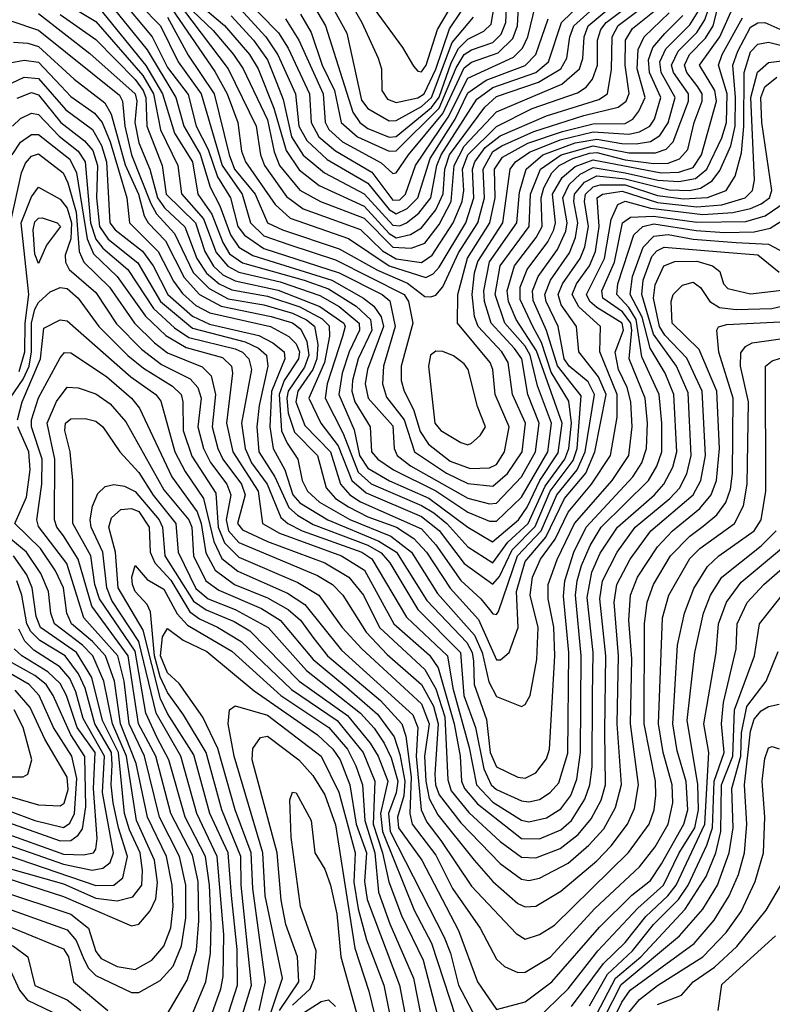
# Model space of a CAD drawing. Extents: x 501367 to 657802, y 482273 to 547541.
# Tile 458 of 656: x 575492 to 577596, y 523842 to 526592. Entities that reach past the tile are written whole.
import ezdxf

# ---------------------------------------------------------------- set-up
doc = ezdxf.new("R2010")
doc.units = 0

msp = doc.modelspace()

# ---------------------------------------------------------------- linework, layer by layer
at = {"layer": '0CON20XD'}
for points in [[(576290.9, 526765), (576406.2, 526555), (576447.6, 526367.6), (576465, 526344.5), (576525, 526310.1), (576545, 526310.5), (576615, 526349.7), (576643.6, 526375), (576701.4, 526528.6), (576760.4, 526599.6)], [(576350.6, 526755), (576448.3, 526585), (576493.9, 526485), (576503.8, 526455), (576504.3, 526395), (576520.4, 526370.4), (576545, 526361), (576605, 526374.4), (576623, 526385), (576655, 526453.9), (576693.5, 526566.5), (576758.6, 526665)], [(575615, 526641.5), (575705, 526587.6), (575836.5, 526436.5), (575866.3, 526385), (575885.6, 526285), (575934.7, 526185), (575945, 526106), (576006.3, 526036.3), (576041.8, 525941.8), (576073.8, 525903.8), (576105, 525886.9), (576219.9, 525859.9), (576331.6, 525821.6), (576385, 525791.5), (576441.3, 525745), (576441.6, 525725), (576412.8, 525665), (576393.7, 525605), (576384.7, 525545), (576427.1, 525447.1), (576442.3, 525375), (576465, 525339.6), (576525.5, 525304.5), (576635.6, 525255.6), (576745, 525174.9), (576813.5, 525133.5), (576886.2, 525195), (576910.3, 525230.3), (576946.1, 525305), (576997.3, 525382.7), (577008.8, 525465), (576937.1, 525667.1), (576879.5, 525755), (576858.8, 525805), (576855.1, 525835), (576875.3, 525905), (576936, 525984), (576952.7, 526015), (576949.9, 526095), (576957.4, 526122.6), (576979.7, 526165), (577000.4, 526185), (577038.7, 526205), (577085, 526219.7), (577105, 526221.3), (577185, 526201.1), (577265, 526190.3), (577305, 526191.5), (577336.3, 526203.7), (577359.8, 526230.2), (577377.4, 526305), (577400, 526365), (577399.8, 526385), (577387.6, 526405), (577357, 526445), (577350.2, 526465), (577364.1, 526495), (577408.8, 526541.2), (577430.8, 526575), (577465, 526711.5)], [(576057.4, 526717.4), (576216, 526556), (576242.5, 526512.5), (576302.2, 526385), (576306.8, 526305), (576328.7, 526265), (576375, 526225.7), (576476.8, 526166.8), (576535, 526088.4), (576555, 526089.6), (576570.6, 526105), (576598.2, 526185), (576689.6, 526320.4), (576745, 526429.3), (576872.2, 526487.8), (576897.4, 526512.6), (576912.6, 526545), (576935, 526636.4)], [(576265, 526715.2), (576346.6, 526575), (576423.8, 526333.8), (576442.7, 526305), (576465, 526289), (576525, 526264.7), (576545, 526266), (576643, 526347), (576665, 526375.6), (576697.9, 526472.1), (576718.4, 526511.6), (576745, 526538.1), (576789.4, 526560.6), (576810.4, 526579.6), (576823.5, 526656.5)], [(575772.1, 526692.1), (575885.8, 526575), (575935.1, 526475), (575999.7, 526385), (576058.5, 526185), (576114.4, 526105), (576137.7, 526025), (576175, 525988.4), (576245, 525964.1), (576375, 525921.9), (576566.8, 525825), (576578.7, 525805), (576591.4, 525745), (576558.4, 525625), (576558.8, 525585), (576566.8, 525555), (576593.4, 525503.4), (576611.9, 525441.9), (576635, 525406.6), (576695, 525359.5), (576751.2, 525338.8), (576805, 525340.3), (576825, 525350), (576847.4, 525385), (576860.4, 525455), (576821.7, 525545), (576814.5, 525615), (576806.8, 525635), (576715.5, 525745), (576716.6, 525825), (576744, 525925.9), (576806.5, 526025), (576821, 526095), (576819.6, 526175), (576842, 526208), (576912.9, 526247.1), (577009.4, 526280.6), (577095, 526301.6), (577185, 526302.4), (577205.9, 526315), (577223.1, 526336.9), (577240.8, 526375), (577218.4, 526455), (577220.8, 526509.2), (577237.4, 526545), (577307.9, 526612.1)], [(575715, 526623.8), (575845, 526464.9), (575891.2, 526385), (575925.4, 526275.4), (575975.1, 526195), (575990.2, 526105), (576029.3, 526049.3), (576059.7, 525969.7), (576078.7, 525938.7), (576115, 525913.5), (576287.8, 525865), (576355, 525840.2), (576432.3, 525792.3), (576472.5, 525755), (576476.6, 525725), (576438, 525645), (576422.2, 525585), (576420.5, 525555), (576428.7, 525525), (576472.1, 525455), (576475.8, 525385), (576493.5, 525365), (576536.8, 525335), (576655, 525276.2), (576745, 525216.9), (576805, 525192), (576825, 525191.6), (576895, 525259.1), (576968, 525385), (576978.3, 525465), (576939.6, 525569.6), (576919, 525655), (576905, 525680.8), (576847.8, 525745), (576821.1, 525825), (576835.5, 525905), (576916, 526015), (576920.3, 526105), (576948.2, 526175), (577005.7, 526215), (577095, 526240.1), (577195, 526220.8), (577269.8, 526220.2), (577299.5, 526230.5), (577319, 526251), (577361.2, 526365), (577361.2, 526385), (577320.1, 526445), (577314, 526465), (577332.4, 526505), (577385, 526556.8), (577407.7, 526592.3), (577427.3, 526652.7)], [(575732.4, 526652.4), (575848.7, 526508.7), (575929.1, 526375), (575951.3, 526295), (575997.1, 526217.1), (576024.8, 526124.8), (576052.1, 526072.1), (576081.1, 525991.1), (576105, 525957.1), (576144.2, 525934.2), (576365, 525865.1), (576453.1, 525815), (576482.1, 525792.1), (576502.5, 525762.5), (576509.2, 525735), (576464.2, 525615), (576458.3, 525575), (576465.9, 525535), (576535, 525457.5), (576539, 525395), (576547.6, 525375), (576585, 525346.3), (576745, 525256.1), (576805, 525239.9), (576825, 525241.6), (576895, 525315.7), (576934.4, 525385), (576943.8, 525465), (576912.5, 525545), (576895.8, 525645), (576875, 525673.8), (576810.3, 525745), (576791.4, 525805), (576789.1, 525835), (576805, 525916.2), (576881.4, 526025), (576889.3, 526110.7), (576907.6, 526175), (576954.7, 526215.3), (577045, 526248.1), (577105, 526259.1), (577175, 526246.5), (577215, 526245.8), (577255, 526252.5), (577281.4, 526268.6), (577305, 526304.3), (577324.5, 526375), (577285.3, 526445), (577281.5, 526475), (577298.6, 526511.4), (577365, 526578.5), (577388.3, 526615)], [(575770.5, 526655), (575862.8, 526545), (575905, 526459.4), (575963.1, 526383.1), (575986, 526295), (576019.5, 526229.5), (576045, 526153.9), (576081.5, 526095), (576101.9, 526015), (576120.7, 525990.7), (576175, 525953.1), (576385, 525885.7), (576505.2, 525825), (576526.9, 525806.9), (576541.9, 525735), (576508.8, 525625), (576506.1, 525575), (576517.7, 525537.7), (576566.5, 525475), (576595.9, 525385), (576685, 525325.8), (576745, 525296.5), (576815, 525289.3), (576855.6, 525325), (576896.4, 525385), (576906.1, 525465), (576869.3, 525545), (576857.6, 525635), (576840.1, 525665), (576773.3, 525735), (576763.7, 525763.7), (576756.7, 525825), (576763.1, 525885), (576772.9, 525917.1), (576842.8, 526025), (576863.1, 526175), (576878.5, 526195), (576917.2, 526222.8), (577003.3, 526256.7), (577095, 526279), (577195, 526272.3), (577225, 526279.6), (577253.5, 526295), (577266.7, 526315), (577284.1, 526375), (577252.4, 526445), (577249.6, 526480.4), (577261.7, 526515), (577295.8, 526554.2), (577345.4, 526604.6)], [(575895, 526656.7), (576038.1, 526448.1), (576071.9, 526385), (576102.3, 526305), (576112, 526225), (576123.1, 526195), (576206.1, 526076.1), (576248, 526038), (576411.3, 525981.3), (576524.9, 525904.9), (576627.3, 525872.7), (576647.7, 525882.3), (576665, 525901.1), (576739.1, 526025), (576761.6, 526095), (576757.9, 526175), (576764.2, 526195), (576793.5, 526235), (576835, 526267.9), (576965, 526324.2), (577110.9, 526369.1), (577134.8, 526385), (577146.8, 526453.2), (577148.6, 526545), (577165, 526576.2), (577242.9, 526635)], [(575924.3, 526655), (576075.2, 526454.8), (576153.5, 526295), (576165.1, 526215), (576176.4, 526185), (576238.3, 526098.3), (576284.5, 526064.5), (576445, 526006.4), (576506.6, 525946.6), (576545, 525924.2), (576615, 525914.5), (576645, 525934.6), (576703.8, 526025), (576728.7, 526085), (576733.2, 526115), (576730, 526175), (576745, 526215), (576825, 526294.2), (576925, 526344.7), (577051.4, 526388.6), (577075.9, 526404.1), (577093.6, 526426.4), (577107.5, 526465), (577107.3, 526535), (577116.4, 526565), (577131.3, 526585), (577212.4, 526645)], [(575975, 526617.6), (576032.6, 526562.6), (576090.3, 526495), (576116.8, 526455), (576185, 526312.8), (576203.4, 526223.4), (576218.3, 526185), (576275, 526116), (576332.7, 526085), (576455, 526037.7), (576535, 525956.6), (576586.1, 525953.9), (576625, 525968.6), (576665, 526019.9), (576698.4, 526085), (576706.5, 526185), (576735, 526239), (576825, 526335.3), (577007.2, 526412.8), (577057.4, 526455), (577066.1, 526483.9), (577069.8, 526545), (577081.3, 526575), (577187.6, 526665)], [(575982.9, 526645), (576065, 526576.5), (576134.2, 526495), (576158.4, 526455), (576202.9, 526345), (576237, 526227), (576273, 526173), (576329.1, 526129.1), (576455, 526071.4), (576525, 525994.8), (576545, 525983.2), (576585, 525992.3), (576615, 526011.1), (576655, 526061.5), (576675.7, 526105.7), (576680.5, 526175), (576693.9, 526215), (576792.3, 526347.7), (576825, 526377.5), (576942.3, 526417.7), (577005.2, 526454.8), (577021.6, 526485), (577030.2, 526545), (577041.2, 526575), (577139.9, 526665)], [(576083.5, 526603.5), (576146, 526535), (576185, 526480.3), (576211.2, 526415), (576229.1, 526369.1), (576252.1, 526265), (576285, 526214.4), (576344.3, 526164.3), (576455, 526105.8), (576535, 526018.9), (576555, 526016.6), (576573.3, 526025), (576607.9, 526052.1), (576641, 526095), (576658.1, 526185), (576670.1, 526215), (576769.8, 526370.2), (576815, 526403.2), (576934.6, 526445.4), (576970.7, 526475), (577006.8, 526585), (577088.8, 526665)], [(576465, 526648.3), (576562.6, 526515), (576592.6, 526462.6), (576605, 526448.6), (576615, 526447), (576628.5, 526465), (576660.4, 526565), (576707.8, 526645)], [(575605, 526606.8), (575705, 526536.7), (575815, 526425.7), (575837.3, 526395), (575845.1, 526374.9), (575848, 526295), (575890.4, 526185), (575901.6, 526105), (575983.4, 526025), (576009.8, 525945), (576034, 525904), (576060.2, 525880.2), (576095, 525862.6), (576215, 525836.5), (576331.3, 525791.3), (576397.8, 525745), (576402.1, 525735), (576395, 525707.6), (576351.7, 525575), (576345.7, 525535), (576396.2, 525436.2), (576438.4, 525328.4), (576475, 525296.1), (576615, 525235.7), (576650.1, 525215), (576686.5, 525185), (576745, 525120.3), (576815, 525075.2), (576856.9, 525133.1), (576913.2, 525185), (576960.6, 525289.4), (577015.6, 525364.4), (577027.1, 525395), (577034.7, 525465), (577027, 525527), (576977.6, 525607.6), (576950.5, 525690.5), (576926.7, 525735), (576890.9, 525810.9), (576891.4, 525845), (576910.8, 525895), (576968.1, 525971.9), (576985.3, 526005), (576989.8, 526025), (576981.7, 526105), (577008.2, 526151.8), (577045, 526182.8), (577095, 526201.1), (577285.6, 526164.3), (577335, 526166.5), (577375, 526179.8), (577398.1, 526215), (577440.3, 526365), (577434.9, 526395), (577392.3, 526465), (577448.9, 526545), (577488, 526632)], [(575905, 526599.9), (575963.3, 526493.3), (576036, 526385), (576077.5, 526215), (576093.1, 526175), (576150.1, 526105), (576185, 526024.6), (576226.8, 526005), (576385, 525952.8), (576492.4, 525892.4), (576576.1, 525856.1), (576625, 525819.6), (576641.5, 525818.5), (576655, 525823.2), (576675, 525846), (576719, 525941), (576772.6, 526025), (576791.2, 526095), (576787.8, 526175), (576815, 526224), (576839.5, 526240.5), (576929.5, 526280.5), (577069.2, 526325), (577165, 526348.3), (577187.4, 526365), (577196.1, 526386.1), (577184.4, 526465), (577185.7, 526535), (577205, 526567.9), (577275, 526624)], [(576097.4, 526635), (576180.1, 526545), (576214, 526494), (576262.9, 526385), (576272.5, 526295), (576294.7, 526254.7), (576351.7, 526201.7), (576465, 526136.1), (576525, 526062), (576545, 526049.9), (576575, 526065.1), (576605.3, 526095), (576639.8, 526205), (576709.5, 526315), (576745, 526388.4), (576796.4, 526423.6), (576905, 526464.2), (576935, 526494.8), (576969.5, 526595)], [(576234.8, 526594.8), (576272.8, 526535), (576340.1, 526385), (576345.8, 526305.8), (576356.1, 526286.1), (576395, 526251.2), (576503, 526193), (576535, 526163.1), (576545, 526164.7), (576578.7, 526215), (576675, 526330.4), (576735, 526457.8), (576755, 526473.7), (576830, 526500), (576870.4, 526539.6), (576883.9, 526575), (576887.6, 526645)], [(576277.5, 526607.5), (576306.5, 526556.5), (576337.7, 526465), (576372.1, 526395), (576390.7, 526305), (576436.1, 526265), (576525, 526225.5), (576545, 526226.3), (576665, 526345.5), (576712.1, 526457.9), (576735, 526495.1), (576755, 526508), (576815, 526528.4), (576838.3, 526551.7), (576850.9, 526585), (576853.8, 526645)], [(575545, 526610.2), (575688.5, 526498.5), (575815, 526385), (575819.4, 526365), (575814.2, 526305), (575825, 526248.1), (575856.2, 526175), (575877.8, 526095), (575896.6, 526066.6), (575953.5, 526013.5), (575987.3, 525925), (576014.7, 525884.7), (576049.8, 525855), (576085, 525837.8), (576185, 525820.2), (576275, 525790.3), (576337.3, 525757.3), (576357.6, 525737.6), (576358.2, 525708.2), (576344.4, 525635), (576300.6, 525535), (576333.6, 525465), (576382.5, 525402.5), (576420.8, 525305), (576460.5, 525270.5), (576615, 525204.9), (576664.3, 525165.7), (576735, 525072.9), (576815, 525015.5), (576833.3, 525036.7), (576868.6, 525111.4), (576933.4, 525176.6), (576975, 525275.1), (577039.2, 525360.8), (577050.3, 525395), (577061.8, 525541.8), (576995, 525625.1), (576964.7, 525724.7), (576927.7, 525807.7), (576925.6, 525835), (576941, 525875), (576995, 525950.8), (577018.4, 526001.6), (577022.3, 526025), (577010.4, 526095), (577028.2, 526131.8), (577058.7, 526161.3), (577095, 526179.4), (577185, 526164.6), (577276.1, 526143.9), (577335, 526140.5), (577381.2, 526148.8), (577413.2, 526175), (577455, 526262.2), (577467.7, 526305), (577470.1, 526385), (577445.4, 526465), (577455.9, 526495), (577512.3, 526597.7)], [(575465, 526590.5), (575545, 526563.5), (575771.7, 526381.7), (575779.8, 526365), (575785.8, 526295), (575805.1, 526215), (575858.6, 526078.6), (575875, 526050.6), (575925.4, 525995.4), (575976.7, 525886.7), (576021.6, 525841.6), (576075, 525812.9), (576175, 525795.8), (576255, 525772.2), (576294.1, 525754.1), (576316.1, 525736.1), (576325.5, 525685.5), (576322.4, 525645), (576311.5, 525615), (576269.5, 525555), (576264.2, 525525), (576289.3, 525459.3), (576360.9, 525385), (576389.3, 525295), (576415, 525265.1), (576445, 525245.9), (576615, 525170.5), (576655.1, 525125.1), (576725, 525026), (576781.6, 524975), (576805, 524944.4), (576815, 524932.4), (576825, 524930.8), (576830.7, 524939.3), (576883.9, 525095), (576949.9, 525165), (576993.3, 525265), (577050.6, 525335), (577072.6, 525385), (577099.2, 525545), (577080.9, 525580.9), (577028.4, 525625), (577014.3, 525645), (576997.1, 525735), (576963.9, 525805), (576960.3, 525825), (576975.7, 525865), (577029.1, 525940.9), (577045.8, 525984.2), (577052.2, 526025), (577040.7, 526085), (577042.7, 526105), (577071.3, 526138.7), (577105, 526156), (577185, 526148.1), (577307.1, 526117.1), (577364.2, 526115.8), (577395, 526121.9), (577427.8, 526142.2), (577449.1, 526170.9), (577479.6, 526240.4), (577491.6, 526295), (577493.2, 526375), (577485.8, 526465), (577499.2, 526505), (577535, 526571.6), (577555, 526583.4), (577575, 526584.9), (577625, 526562.3)], [(575475, 526529.3), (575515, 526527), (575545, 526517.6), (575645, 526426.8), (575729.8, 526359.8), (575748.3, 526328.3), (575787.5, 526187.5), (575823.9, 526105), (575840.1, 526045), (575851.3, 526025), (575899.7, 525975), (575952.2, 525872.2), (575995, 525824.9), (576055, 525792), (576195, 525763.6), (576255.2, 525745.2), (576278.2, 525728.2), (576295, 525693.8), (576300.6, 525655), (576288.5, 525621.5), (576242.8, 525555), (576238.6, 525535), (576242.9, 525492.9), (576260.3, 525440.3), (576325.1, 525375), (576348.5, 525285), (576374.9, 525255), (576411.5, 525231.5), (576465, 525204), (576545.2, 525175), (576593.5, 525143.5), (576629.7, 525105), (576695, 525004), (576775, 524917.3), (576825, 524804.7), (576836.2, 524803.8), (576860.7, 524825), (576885.5, 524894.5), (576881.2, 524995), (576905, 525078.9), (576963.2, 525146.8), (577014.6, 525255), (577074.5, 525325.5), (577099.7, 525385), (577131.2, 525545), (577110.3, 525595), (577054.8, 525665), (577048.5, 525735), (577006.1, 525796.1), (576997.1, 525825), (577009.9, 525855), (577058.7, 525925), (577071.9, 525958.1), (577082.3, 526015), (577070.5, 526085), (577073.8, 526105), (577095, 526125.8), (577115, 526131.5), (577185, 526131), (577275, 526101.7), (577347.7, 526092.3), (577414.4, 526095.6), (577466.5, 526115), (577492.5, 526155), (577509.5, 526220.5), (577516, 526294), (577517, 526445), (577535, 526502.3), (577555, 526524.1), (577585, 526530), (577684.6, 526504.6)], [(575465, 526472.1), (575505, 526479.8), (575545, 526473.4), (575607.6, 526407.6), (575635, 526378), (575701.8, 526331.8), (575722.6, 526305), (575745, 526251.3), (575791.3, 526095), (575798.8, 526025), (575879, 525945), (575922.1, 525862.1), (575947.3, 525827.3), (575985, 525794.5), (576023.8, 525773.8), (576193.4, 525735), (576245, 525707.9), (576265, 525686.7), (576274.2, 525665), (576271.6, 525645), (576231.5, 525585), (576217.4, 525545), (576224.4, 525444.4), (576239.7, 525409.7), (576270, 525365), (576282.2, 525305), (576296.9, 525275), (576330.5, 525245), (576415, 525195.9), (576529.4, 525149.4), (576587.3, 525105), (576660, 524990), (576763.3, 524873.3), (576784.7, 524825), (576803.2, 524743.2), (576825, 524702.2), (576895, 524673.6), (576905, 524679.6), (576919.1, 524705), (576938.1, 524805), (576941.3, 524895), (576919.5, 524985), (576925.6, 525035), (576948.2, 525085), (576988.8, 525141.2), (577025, 525216.6), (577090.3, 525295), (577143.8, 525375), (577162.1, 525482.1)], [(577162.1, 525482.1), (577162.3, 525545), (577113.8, 525665), (577115.9, 525735), (577055, 525790.1), (577036.3, 525825), (577048.8, 525855), (577084.9, 525905.1), (577101.7, 525945), (577112.3, 526015), (577106.5, 526095), (577121.2, 526105), (577176.3, 526113.7), (577275, 526082), (577385, 526070), (577455, 526075.6), (577520.4, 526095), (577540.5, 526115), (577546.2, 526143.8), (577536.1, 526375), (577554.1, 526445.9), (577585, 526472.6), (577622.8, 526477.2)], [(575455, 526408.9), (575505, 526431.9), (575545, 526428.5), (575620.9, 526340.9), (575695.4, 526285.4), (575721.3, 526241.3), (575735.3, 526195), (575744.1, 526025), (575759.4, 526005), (575835.9, 525945.9), (575865.8, 525905), (575906.7, 525825), (575975, 525764.7), (576022.4, 525742.4), (576160.6, 525710.6), (576200.2, 525690.2), (576231.7, 525665), (576233.4, 525645), (576196.3, 525553.7), (576191.8, 525455), (576200.8, 525395), (576233, 525335), (576255.7, 525265), (576275, 525243.1), (576353.6, 525195), (576496.1, 525136.1), (576545.1, 525105), (576630.3, 524970.3), (576742.3, 524852.3), (576757, 524825), (576760.7, 524800.7)], [(576760.7, 524800.7), (576763, 524735), (576797.4, 524637.4), (576807.3, 524545), (576825, 524505.2), (576885, 524476.9), (576905, 524473.5), (576935, 524488.2), (576965, 524527.5), (576973.1, 524555), (576987.7, 524815), (576985.1, 524895.1), (576969.2, 524975), (576969.4, 525015), (576994.8, 525084.8), (577042.6, 525185), (577147.9, 525305), (577194.6, 525375.4), (577204.5, 525455), (577200.7, 525525), (577190.1, 525565), (577166, 525615), (577156.6, 525663.4), (577180, 525725), (577176.5, 525745), (577105, 525788.3), (577085.4, 525805.4), (577076.3, 525825), (577126.8, 525925), (577145.7, 526034.3), (577163.9, 526076.1), (577185, 526085.9), (577255.8, 526065.8), (577401.6, 526048.4), (577485.9, 526054.1), (577535, 526064.7), (577565, 526078.5), (577588, 526095), (577594.6, 526115), (577566.6, 526305), (577564, 526375), (577575, 526404.5), (577608.5, 526431.5)], [(575485, 526373.5), (575525, 526388.7), (575545, 526382.6), (575607.4, 526305), (575673.7, 526253.7), (575697, 526227), (575709.4, 526185), (575706.8, 526095), (575715.1, 526015), (575739.5, 525979.5), (575822.9, 525912.9), (575886, 525805), (575975, 525730.4), (576122.4, 525692.4), (576159.4, 525675), (576181.8, 525655), (576186.3, 525625), (576161.5, 525515), (576155.5, 525455), (576160.6, 525385), (576205.2, 525315.2), (576245, 525230), (576268.5, 525208.5), (576312.7, 525182.7), (576465, 525124.2), (576502.7, 525102.7), (576526.6, 525075), (576605, 524944.6), (576724.5, 524825), (576733.8, 524705), (576766.5, 524615), (576789.7, 524499.7), (576809.7, 524455), (576825, 524441.9), (576895, 524410.4), (576915, 524407.8), (576945, 524414.5), (576975, 524433.3), (576998.9, 524461.1), (577023.9, 524543.9), (577027.5, 524825), (577011.9, 524981.9), (577015.5, 525025), (577041.4, 525105), (577075.7, 525175), (577206.1, 525315), (577231.6, 525355), (577244.2, 525395), (577246.6, 525465), (577240.6, 525535), (577195.4, 525645.4), (577203.4, 525725), (577200.4, 525745), (577176.7, 525776.7), (577122.1, 525815), (577119.2, 525835), (577154.9, 525915.1), (577177.2, 526025), (577199.1, 526040.9), (577264, 526044), (577385, 526026.6), (577521.5, 526028.5), (577575.6, 526044.4), (577634.6, 526085)], [(575472.5, 526295), (575495, 526316.4), (575525, 526331.6), (575545, 526327.4), (575602.7, 526267.3)], [(575470.8, 526215), (575495, 526250), (575525, 526272.1), (575545, 526271.6), (575632.6, 526202.6), (575651.1, 526165), (575680.5, 525980.5), (575698.4, 525938.4), (575764.8, 525874.8), (575844.2, 525764.2), (575900.6, 525710.6), (575957.2, 525677.2), (576058.8, 525648.8), (576084.5, 525625), (576087.1, 525605), (576070.1, 525465), (576088.3, 525385), (576158.6, 525275), (576170.5, 525185), (576218.2, 525158.2)], [(575602.7, 526267.3), (575655.6, 526225.6), (575675.1, 526195), (575690.4, 526025), (575705, 525979.6), (575724.7, 525954.7), (575794.8, 525894.8), (575866.1, 525786.1), (575925, 525731.6), (575964.8, 525704.8), (576095, 525673.2), (576115, 525664), (576132.7, 525645), (576139.8, 525615), (576112.4, 525465), (576122.6, 525395), (576139.8, 525355), (576184.2, 525295), (576222.3, 525202.3), (576241.6, 525185), (576281.6, 525165), (576448.6, 525105), (576476.2, 525086.2), (576573.5, 524923.5), (576687.8, 524815), (576703.1, 524725), (576748.9, 524558.9), (576769.2, 524455), (576815, 524406.4), (576895, 524356.4), (576915, 524351.7), (576965, 524362.6), (577005, 524388.3), (577032.4, 524425), (577049.5, 524470.5), (577059.6, 524545), (577061.7, 524815), (577046.2, 524985), (577050.1, 525025), (577062.6, 525067.4), (577086.3, 525123.7), (577117.2, 525175), (577249.6, 525305), (577273.5, 525345), (577286.8, 525385), (577287.5, 525465), (577279.5, 525545), (577231.1, 525651.1), (577215.5, 525755), (577195, 525788.6), (577161.3, 525825), (577164.5, 525855), (577208.9, 525991.1), (577233.9, 526015), (577265, 526022.1), (577383.3, 526003.3), (577462.3, 525997.7), (577545, 526000.2), (577590.1, 526009.9), (577651, 526049)], [(575466.3, 526025), (575497.7, 526165), (575508.7, 526191.3), (575525, 526211.5), (575545, 526217.6), (575613.7, 526165), (575627.2, 526137.2), (575649.9, 526055), (575658.9, 525945), (575671.6, 525915), (575742.9, 525845), (575813.4, 525745), (575869.4, 525689.4), (575905, 525661.6), (576002.4, 525622.4), (576027.8, 525597.8), (576040, 525545), (576030.3, 525455), (576046.3, 525395), (576060.3, 525365), (576111.9, 525295), (576122.9, 525265), (576101.3, 525185), (576115, 525167.3), (576184.7, 525134.7), (576344.8, 525074.8), (576412.1, 525035), (576452.8, 524985), (576498, 524895), (576625, 524777.6), (576655, 524723.2), (576680.6, 524645), (576688.6, 524468.6), (576698.7, 524438.7), (576747.6, 524377.6), (576835, 524296.6), (576895, 524252.8), (576935, 524250.7), (577002.9, 524277.1), (577053.5, 524316.5), (577089.7, 524360.3), (577117.6, 524412.4), (577129.4, 524455), (577128.2, 524605), (577130.9, 524815), (577113.7, 524975), (577121.6, 525025), (577162.3, 525105), (577212.3, 525175), (577309.7, 525255), (577336.1, 525283.9), (577356.5, 525323.5), (577368.6, 525375), (577360.3, 525550.3), (577327.9, 525625), (577264, 525714.1), (577230.8, 525825), (577235.1, 525865), (577259.2, 525930.8), (577273.4, 525946.6), (577293.3, 525956.7), (577462.8, 525942.8)], [(575490.6, 525609.4), (575507.1, 525665), (575507.7, 525745), (575517.5, 525825), (575496.4, 526025), (575525, 526097.9), (575545, 526124.7), (575605, 526091.4), (575625, 526065.8), (575637.4, 526025), (575635, 525980.7), (575619.8, 525935), (575620.6, 525915), (575630.3, 525895), (575705, 525830.1), (575763, 525743), (575832.4, 525672.4), (575889.1, 525629.1), (575969.1, 525589.1), (575990.5, 525565), (575999.4, 525535), (575990, 525455), (576006.1, 525395), (576025.3, 525355.3), (576071.5, 525295), (576082.2, 525265), (576069.1, 525195), (576076, 525165), (576105, 525132.4), (576325, 525040), (576367, 525015), (576395.7, 524985), (576461.1, 524881.1), (576519.5, 524819.5), (576615.3, 524735.3), (576648.9, 524675), (576662.3, 524625), (576652.4, 524485), (576654.8, 524455), (576665, 524427.5), (576725, 524348.9), (576835, 524235.2), (576895, 524191.1), (576915, 524188), (576945, 524193.9), (577025, 524236), (577083.5, 524286.5), (577125, 524332.6), (577158, 524392), (577174.2, 524455.8), (577162.6, 524625), (577165.8, 524815), (577154.3, 524965), (577161.4, 525015), (577198.1, 525085), (577256.2, 525165), (577375, 525265.6), (577396.2, 525305), (577408.8, 525375), (577399.5, 525555), (577357.4, 525647.4), (577295, 525711.2), (577280.7, 525735), (577264, 525815), (577268.6, 525851.4)], [(575545, 525911.4), (575535, 525937.1), (575529.7, 526005), (575535, 526028.2), (575545, 526038.4), (575555, 526039), (575597.5, 526025), (575606.1, 526015), (575567.1, 525962.9), (575545, 525911.4)], [(576218.2, 525158.2), (576391.7, 525095), (576455.6, 525055), (576537.6, 524905), (576637.6, 524817.6), (576661.9, 524781.9), (576707.1, 524625), (576723.1, 524535), (576727.2, 524465), (576735.3, 524445), (576771.7, 524401.7), (576895, 524305.1), (576945, 524304.6), (577005, 524329.2), (577035, 524355.2), (577071.4, 524415), (577086.1, 524455), (577092.6, 524505), (577093.2, 524705), (577095.6, 524825), (577078.4, 524978.4), (577091.1, 525048.9), (577115, 525102.1), (577163, 525175), (577266.4, 525265), (577292.9, 525295), (577317.9, 525342.1), (577328.6, 525385), (577320.7, 525545), (577296.4, 525605), (577254.6, 525674.6), (577231.7, 525761.7), (577198.9, 525825), (577205.4, 525875), (577235, 525957.5), (577265, 525987.9), (577305, 525992), (577375, 525979.1), (577495, 525970.4), (577585.4, 525965.4), (577645, 525933.6)], [(577462.8, 525942.8), (577555, 525935.3), (577615, 525886.8)], [(577268.6, 525851.4), (577292.9, 525905), (577323.3, 525916.7), (577385, 525917.6), (577428.9, 525905), (577449, 525889), (577459.4, 525855), (577471.2, 525841.2), (577535, 525826.8), (577655, 525840.8)], [(575943.3, 525545), (575948.6, 525525), (575949.5, 525445), (575973.5, 525373.6), (576040.2, 525270.2), (576046.6, 525175), (576065, 525130.8), (576105, 525090.8), (576269.9, 525019.9), (576328.8, 524985), (576393.7, 524895), (576448.4, 524835), (576615, 524681), (576636.7, 524625), (576624.1, 524535), (576627, 524465), (576636.8, 524416.8), (576660.9, 524370.9), (576762.4, 524245), (576815, 524184.8), (576885, 524124), (576905, 524114), (576935, 524116.4), (577005, 524158.4), (577105, 524243), (577145.4, 524284.6), (577191.2, 524345), (577210.7, 524389.3), (577221.5, 524455), (577199.1, 524625), (577202.8, 524807.2), (577194.9, 524915.1), (577199.4, 524985), (577218.6, 525035), (577275, 525120), (577316.8, 525165), (577393.2, 525226.8), (577424.9, 525265), (577440.2, 525305), (577447.8, 525395), (577440.4, 525555), (577391, 525671), (577316.1, 525745), (577313.3, 525805), (577318.4, 525825), (577345, 525851.1), (577375, 525859.6), (577394.7, 525844.7), (577421, 525805), (577448.5, 525788.5), (577495, 525782.5), (577594.4, 525785.6), (577665, 525802.5)], [(575466, 525535), (575501.9, 525588.1), (575518.6, 525625), (575525.6, 525665), (575525, 525745), (575535, 525783.7), (575545, 525802.3), (575577.5, 525832.5), (575605, 525844.8), (575625, 525841.4), (575655.5, 525815), (575713.9, 525735), (575794.7, 525654.7), (575838.7, 525618.7), (575919, 525569), (575943.3, 525545)], [(575486.4, 525475), (575499.6, 525525), (575550, 525645), (575559.5, 525730.5), (575605, 525753.8), (575625, 525751.2), (575803.1, 525595), (575872.7, 525545), (575886.9, 525526.9), (575926.2, 525385), (575955, 525330), (576006.3, 525255), (576034.5, 525134.5), (576057.2, 525087.2), (576101.6, 525051.6), (576240.4, 524990.4), (576288.8, 524958.8), (576391.5, 524831.5), (576590.7, 524650.7), (576605.5, 524615), (576600.8, 524535), (576614.6, 524385), (576630.6, 524350.6), (576669.8, 524299.8), (576755, 524171.9), (576879.5, 524039.5), (576905, 524024.3), (576945, 524037), (576987, 524063), (577194.2, 524265.8), (577251.9, 524345), (577265.4, 524385), (577269.9, 524425), (577269, 524465), (577238.1, 524625), (577238.3, 524905), (577245.9, 524965), (577263.7, 525015), (577311.4, 525095), (577365, 525149.3), (577402.3, 525177.6), (577440.4, 525209.6), (577465.9, 525244.1), (577479, 525281), (577484.9, 525325), (577486.8, 525535), (577446.1, 525663.9), (577440.9, 525725), (577445.3, 525734.7), (577469, 525741), (577655, 525750.1)], [(575405, 524127.8), (575625, 524049.6), (575650.2, 524020.2), (575671.7, 523968.3), (575685, 523942.5), (575705, 523922.4), (575805, 523875.2), (575825, 523874.8), (575885, 523908.1), (575921.1, 523948.9), (575944.7, 524005.3), (575956.8, 524083.2), (575956.8, 524175), (575938.9, 524255), (575883.3, 524365), (575840.9, 524535), (575798.3, 524625), (575784.7, 524745), (575766.7, 524815), (575672, 524922), (575623.6, 525073.6), (575545, 525176.9), (575540.1, 525195), (575554.5, 525295), (575554.7, 525365), (575525.3, 525455), (575525.7, 525475), (575545, 525535.8), (575605, 525648.1), (575617.4, 525662.6), (575635, 525662.3), (575735, 525595.5), (575804.4, 525535), (575827.5, 525507.5), (575917.7, 525315), (575987.9, 525217.9), (575999.5, 525185), (576012.7, 525102.7), (576038.5, 525055), (576092.6, 525015), (576185, 524977.6), (576242.5, 524945), (576276.9, 524915), (576314, 524864), (576352.2, 524815), (576500.7, 524690.7), (576560.4, 524625), (576571.1, 524591.1), (576586.5, 524476.5), (576583.1, 524375), (576589.1, 524345), (576655, 524258.4), (576702.4, 524165), (576778.9, 524055), (576825, 523967.9), (576847.5, 523947.5), (576885, 523931.2), (576905, 523931.3), (576975, 523974.1), (577100, 524110), (577225, 524225.9), (577268.2, 524281.8), (577304.9, 524345), (577318.2, 524405), (577315.6, 524455), (577291.1, 524545), (577278.1, 524625), (577288.6, 524921.4), (577306.7, 524985), (577365, 525086.9), (577392.9, 525115), (577490.6, 525185), (577515.5, 525234.5), (577526, 525295), (577529.5, 525525), (577507.4, 525625), (577507.7, 525662.3), (577520.8, 525679.2), (577539.9, 525690.1), (577665, 525707.4)], [(575895, 523798.2), (575960.2, 523909.8), (575986.9, 523993.1), (575992.8, 524075), (575990.9, 524185), (575975, 524258.9), (575914.7, 524375), (575872.4, 524535), (575824.5, 524625), (575795.8, 524815), (575693.7, 524953.7), (575656, 525085), (575615, 525151.1), (575595.9, 525175), (575589.8, 525195), (575590.3, 525365), (575568.9, 525465), (575595, 525526.2), (575625, 525566.2), (575655.8, 525564.2), (575705, 525547.3), (575745, 525519.6), (575788.8, 525468.8), (575895, 525279.2), (575965.3, 525195), (575973.6, 525175), (575978.4, 525095), (576013, 525025), (576048.9, 524998.9), (576167.9, 524947.9), (576220.7, 524915), (576312.4, 524805), (576407, 524727), (576492.7, 524652.7), (576538.7, 524588.7), (576555, 524539.8), (576568.7, 524465), (576565.5, 524424.5), (576548, 524365), (576550.9, 524335), (576616.3, 524245), (576718.5, 524048.5), (576771.9, 523905), (576825, 523827.2), (576905, 523849), (576979.8, 523905), (577112.6, 524057.4), (577203.6, 524146.4), (577255, 524187.7), (577285.7, 524234.3), (577348.4, 524345), (577360.2, 524385), (577354.8, 524464.8), (577330, 524550), (577317.4, 524625), (577330.7, 524845), (577350, 524935), (577376.8, 525003.2), (577414.7, 525065.3), (577446, 525095), (577545, 525164.9), (577564.8, 525195), (577577.6, 525275), (577576.7, 525625), (577595, 525639.7), (577665, 525661.4)], [(576745, 525405.3), (576755, 525409.6), (576779.5, 525430.5), (576794, 525455), (576771.8, 525511.8), (576746, 525615), (576735, 525631.3), (576705, 525653.2), (576675, 525666), (576655, 525666.9), (576640.9, 525655), (576634.7, 525625), (576653, 525465), (576669.4, 525445), (576725, 525411.2), (576745, 525405.3)], [(575962.2, 523785), (576013, 523905), (576025.6, 523984.4), (576027.8, 524065), (576022.5, 524175), (576011.4, 524255), (575955.1, 524365.1), (575909.5, 524525), (575876.8, 524586.8), (575845.1, 524655.1), (575815, 524828.8), (575715.4, 524975), (575702.3, 525015), (575690.7, 525095), (575641.1, 525185), (575641.1, 525305), (575633.6, 525385), (575618.3, 525445), (575620, 525465), (575635, 525477.5), (575675, 525478.8), (575705, 525471.1), (575724.7, 525455), (575771.9, 525385), (575825, 525327.2), (575865.4, 525264.6), (575928.7, 525185), (575934.9, 525105), (575985, 525003.9), (576019.5, 524975), (576094.9, 524944.9), (576186.6, 524895), (576294.1, 524774.1), (576444.9, 524655), (576483.1, 524613.1), (576511.1, 524571.1), (576530.8, 524530.8), (576549, 524465), (576545, 524433), (576523.4, 524375), (576527.4, 524325), (576679.1, 524029.1), (576696.4, 523985), (576718.4, 523895), (576805, 523730.5)], [(575435, 524159.8), (575635, 524093.9), (575684.2, 524055), (575705, 523989.7), (575719.8, 523969.8), (575765, 523947.2), (575815, 523939.5), (575861.9, 523965), (575895, 524004.1), (575914.4, 524055.6), (575920.9, 524115), (575918.9, 524175), (575902.2, 524255), (575849.4, 524365), (575817.7, 524515), (575774.1, 524625), (575757, 524745), (575732.1, 524815), (575695.9, 524855.9), (575636.8, 524905), (575623.8, 524935), (575614.5, 525005), (575592.8, 525052.8), (575550.1, 525115), (575478.8, 525185), (575511.6, 525258.4), (575521.9, 525335), (575517.4, 525385), (575486.8, 525455)], [(576015.4, 523775), (576054.4, 523885), (576060.7, 523919.3), (576062.6, 524037.4), (576044.6, 524255), (575987.6, 524375), (575943, 524535), (575873.5, 524655), (575825.6, 524855.6), (575750.1, 524970.1), (575735.4, 525005), (575724.9, 525104.9), (575692.3, 525175), (575689.5, 525195), (575696.1, 525233.9), (575711.1, 525268.9), (575731.1, 525288.9), (575755, 525293.8), (575785, 525289.1), (575815, 525274.6), (575881.7, 525195), (575891.4, 525175), (575898, 525095), (575978, 524968), (576013.7, 524943.7), (576091.3, 524911.3), (576135.5, 524885), (576273.8, 524745), (576408.3, 524648.3), (576471.9, 524571.9), (576494.2, 524535), (576521.3, 524465), (576500.7, 524375), (576506.5, 524325), (576594.9, 524104.9), (576643.2, 524013.2), (576743.8, 523705)], [(576052.3, 523745), (576101.2, 523895), (576099.9, 523995), (576084.1, 524145.9), (576075.3, 524265), (576024, 524375), (575978.9, 524538.9), (575905, 524654.5), (575885.4, 524695.4), (575837.5, 524887.5), (575767.7, 525005), (575760.4, 525105), (575741.4, 525175), (575749.2, 525200.8), (575775, 525224.5), (575805, 525227.1), (575825, 525218.5), (575853.8, 525175), (575857.4, 525105), (575869.7, 525075), (575915, 525027.2), (575968.3, 524938.3), (575995, 524918.7), (576045, 524895.8), (576111.4, 524855), (576251.7, 524721.7), (576379.8, 524635), (576452.5, 524545), (576484.5, 524465), (576480.6, 524345), (576506.7, 524265), (576524.1, 524184.1), (576559.6, 524089.6), (576620.3, 523965), (576691.7, 523688.3)], [(575386.8, 524216.8), (575615, 524142.8), (575805, 524061.5), (575825, 524066.2), (575857.1, 524102.9), (575873, 524137), (575877.7, 524182.3), (575868.9, 524245), (575819.1, 524355), (575790.9, 524535), (575751.4, 524625), (575727.9, 524745), (575696.5, 524815), (575667.8, 524845), (575589.5, 524905), (575579.3, 524935), (575573, 524995), (575551.2, 525045), (575511.3, 525105), (575439.9, 525165)], [(576935, 523798), (577024.9, 523885), (577108.6, 523991.4), (577219.8, 524110.2), (577291.3, 524175), (577335.2, 524265), (577379, 524335), (577389.7, 524385), (577387.3, 524457.3), (577357.9, 524635), (577379.2, 524825), (577403.9, 524935), (577422.7, 524985), (577454.7, 525035.3), (577565, 525122.3), (577606.6, 525165)], [(577035, 523835.5), (577124, 523956), (577184.9, 524015), (577242.4, 524087.6), (577303.9, 524145), (577326.7, 524175), (577407.3, 524345), (577418.5, 524545), (577404.9, 524625), (577438.5, 524825), (577445.4, 524905), (577468, 524965), (577509.1, 525020.9), (577621.2, 525115)], [(575453.8, 524223.8), (575615, 524178.7), (575705, 524138.1), (575765, 524131.3), (575808.1, 524141.9), (575833.9, 524175), (575835.3, 524215.3), (575828.6, 524265), (575798.9, 524328.9), (575785.6, 524375), (575768, 524545), (575724.1, 524635), (575694.3, 524755), (575650.9, 524825), (575550.5, 524895), (575538.1, 524925), (575527.5, 525005), (575512.1, 525042.1), (575475, 525094.9)], [(577085, 523837.3), (577135, 523925.7), (577205, 523991), (577263.6, 524065), (577333.7, 524135), (577360.3, 524175), (577413.3, 524286.7), (577428.9, 524335), (577433.3, 524465), (577461.5, 524545), (577454.2, 524625), (577459.1, 524685), (577494.6, 524834.6), (577497.3, 524905), (577526, 524964), (577572.4, 525015), (577670, 525100)], [(576087.5, 523722.5), (576140.1, 523895), (576111.5, 524175), (576110.1, 524255), (576079.5, 524330.5), (576057.1, 524385), (576013.6, 524545), (575950.5, 524650.5), (575905, 524713.1), (575885, 524757.1), (575869.5, 524815), (575858.2, 524938.2), (575848.9, 524958.9), (575815, 524994.7), (575807.4, 525015), (575806, 525035), (575815, 525068), (575848.6, 525028.6), (575895, 525001.7), (575932.7, 524932.7), (575961.2, 524901.2), (576085, 524828.6), (576222.3, 524705), (576356.3, 524615), (576408.7, 524555), (576431.6, 524508.4), (576450.8, 524455), (576456.9, 524355), (576484.8, 524265), (576495.5, 524155.5), (576526.9, 524066.9), (576592.9, 523915), (576635, 523702.1)], [(575415, 524272.3), (575705, 524173.8), (575755.4, 524175), (575780.4, 524195), (575793.5, 524255), (575768.1, 524335), (575753.7, 524405), (575747.6, 524455), (575750.5, 524510.5), (575748.6, 524545), (575702.6, 524625), (575675.4, 524725), (575657.1, 524765), (575619.8, 524815), (575548.2, 524858.2), (575523.3, 524883.3), (575512.5, 524905), (575498.4, 524985), (575484, 525025)], [(577105, 523815.1), (577157.2, 523915), (577228.8, 523975), (577352.5, 524107.5), (577411.2, 524198.8), (577437.9, 524265), (577452.1, 524325), (577454.3, 524455), (577485.1, 524535), (577490.3, 524665), (577545.7, 524815), (577560, 524905), (577623.2, 524985)], [(575425, 524299.7), (575615, 524233.5), (575695, 524216.6), (575725, 524222.4), (575745, 524238.5), (575754.5, 524265), (575723.8, 524433.8), (575729.7, 524535), (575669.4, 524640.6), (575649, 524715), (575632.2, 524752.2), (575604.6, 524784.6), (575531.7, 524831.7), (575506.7, 524856.7), (575489.5, 524889.5)], [(576161.2, 523825), (576179.5, 523905), (576143.5, 524165), (576139.5, 524265), (576094.9, 524385), (576046.5, 524556.5), (576004.4, 524644.4), (575938.4, 524738.4), (575905, 524767.8), (575886, 524815), (575891.1, 524868.9), (575905, 524891.9), (575949.6, 524859.6), (576015, 524827.4), (576147.4, 524717.4), (576324.9, 524594.9), (576367.9, 524555), (576388, 524525), (576415.1, 524455), (576432.9, 524345), (576461.9, 524265), (576455.9, 524185), (576463.1, 524135), (576554.2, 523895), (576592.1, 523695)], [(575438.6, 524325), (575615, 524261.1), (575670.9, 524259.1), (575698.4, 524265), (575705.5, 524275), (575709.1, 524305), (575698.9, 524445), (575702.9, 524545), (575652.5, 524615), (575622.8, 524705), (575605, 524738.4), (575571, 524771), (575498.1, 524815), (575477.3, 524835)], [(575445.2, 524355), (575605, 524298.7), (575635, 524299.2), (575655.9, 524314.1), (575668, 524332), (575676.8, 524393.2), (575674.2, 524534.2), (575635.2, 524594.8), (575586.1, 524705), (575565.9, 524735), (575535, 524760.7), (575454.1, 524805)], [(577125.8, 523804.2), (577173, 523897), (577336.4, 524033.6), (577401.9, 524108.1), (577442.5, 524175), (577475.3, 524265), (577486.4, 524335), (577482.4, 524445), (577508.1, 524535), (577509.6, 524600.4), (577525, 524673.7), (577578.9, 524745), (577612.6, 524827.4)], [(575465, 524381.1), (575535, 524355.1), (575615, 524336.1), (575632.4, 524347.6), (575645.1, 524375), (575652.3, 524472.3), (575638.1, 524535), (575586.7, 524615), (575546.9, 524705), (575518.6, 524735), (575433.6, 524783.6)], [(575465, 524422.2), (575545, 524399), (575605, 524396), (575616.5, 524403.5), (575627.8, 524442.2), (575625, 524476.1), (575562.2, 524582.2), (575521.4, 524671.4), (575479.9, 524719.9)], [(576135.3, 523645), (576226.8, 523915), (576178.8, 524145), (576172, 524265), (576092, 524535), (576075.2, 524625), (576079.1, 524665), (576095, 524676.2), (576185, 524649.9), (576335.1, 524535.1), (576384.7, 524435), (576429.8, 524265), (576426.5, 524183.5), (576438.2, 524108.2), (576461.8, 524021.8), (576509.8, 523895), (576555, 523671.8)], [(577144.3, 523785.7), (577175, 523847.7), (577199, 523881), (577377.8, 524012.2), (577433.3, 524076.8), (577475.4, 524144.6), (577501.8, 524205), (577518, 524265), (577524.3, 524345), (577518.5, 524455), (577535.3, 524605), (577545, 524638.5), (577565, 524661.8), (577585, 524673.9), (577615, 524680.2)], [(575465, 524477.4), (575502.3, 524477.7), (575515.4, 524484.6), (575526.6, 524525), (575502.4, 524615), (575477.1, 524665)], [(576218.8, 523825), (576272.5, 523905), (576268.6, 523975), (576236.6, 524065), (576223, 524133), (576211.9, 524265), (576141.8, 524525), (576143.6, 524556.4), (576165, 524587.5), (576185, 524591.1), (576272.7, 524525), (576311.4, 524481.4), (576345, 524426.7), (576375, 524343.5), (576428.6, 523998.6), (576468.5, 523878.5), (576547.3, 523552.7)], [(577195, 523818.7), (577224.3, 523855), (577275, 523894.6), (577401.6, 523975), (577467.1, 524042.9), (577508.6, 524101.4), (577548.3, 524185), (577571, 524265), (577574.5, 524365), (577567.8, 524465), (577575, 524528.8), (577585, 524558.1), (577595, 524562.2), (577615, 524555.4)], [(576255, 523839.8), (576304.4, 523885), (576316.3, 523915), (576321.2, 523991.2), (576277, 524115), (576251.4, 524308.6), (576246.9, 524413.1), (576255, 524434.3), (576265, 524432.5), (576306.6, 524355), (576316.9, 524265), (576345, 524219.6), (576361.3, 524175), (576378.9, 524095), (576390.1, 523975), (576516, 523525)], [(574785, 523789.2), (574817.2, 523852.8), (574844.6, 523985), (574968.2, 524115), (574998.3, 524175), (575023.1, 524256.9), (575045, 524295.3), (575065, 524314.7), (575095, 524305.3), (575175, 524250.6), (575265, 524157.1), (575332.2, 524112.2), (575615, 523996.9), (575628.4, 523975), (575642.4, 523905), (575739, 523825)], [(577275, 523841.4), (577342.3, 523867.7), (577374.8, 523905), (577434.3, 523945.7), (577496.4, 524003.6), (577579, 524105), (577665, 524252)], [(574876.8, 523796.8), (574897.2, 523962.8), (574905.2, 523985), (574995, 524072.3), (575055, 524170), (575088.8, 524201.2), (575135, 524209), (575165, 524197.9), (575185, 524184.8), (575246.4, 524116.4), (575279.8, 524089.8), (575335, 524059.7), (575474.6, 524004.5), (575514.8, 523975), (575534.9, 523894.9), (575625, 523854.1), (575663.5, 523825)], [(574917, 523705), (574944.3, 523935.7), (574966.1, 523983.9), (575019.3, 524040.7), (575095, 524115.6), (575125, 524132.8), (575145, 524136.7), (575185, 524119.3), (575269.7, 524035), (575415, 523980.7), (575441.7, 523965), (575465, 523939.8), (575491.7, 523881.7), (575513.7, 523853.7), (575605, 523810.2)], [(577444.8, 523825), (577455, 523897.5), (577605, 524033.4)], [(576275, 523811.9), (576335, 523850.2), (576355, 523854.6), (576375, 523835.6)]]:
    msp.add_lwpolyline(points, dxfattribs=at)

doc.saveas('drawing.dxf')
